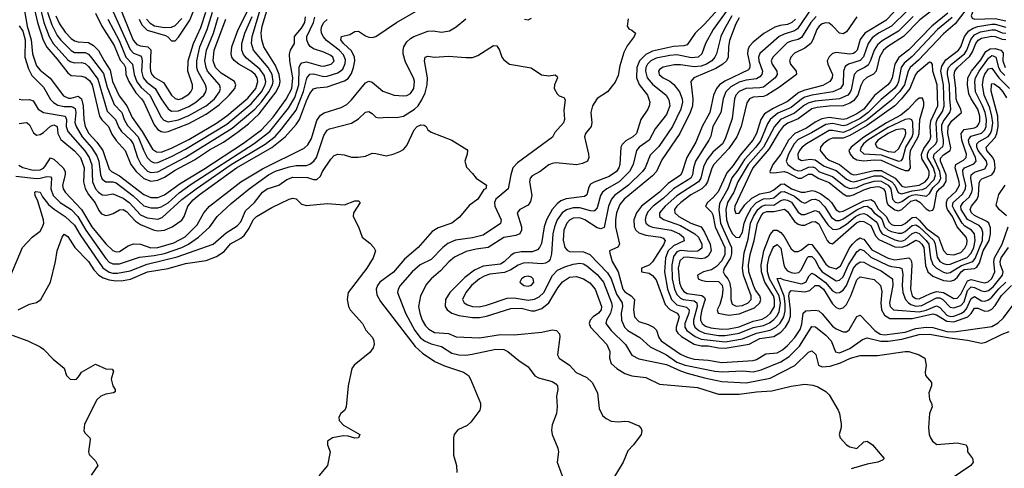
# Model space of a CAD drawing. Header units: inches. Extents: x 501365 to 657855, y 482276 to 547543.
# Tile 358 of 656: x 611753 to 617442, y 501574 to 504167. Entities that reach past the tile are written whole.
import ezdxf

# ---------------------------------------------------------------- set-up
doc = ezdxf.new("R2010")
doc.units = ezdxf.units.IN
doc.header["$MEASUREMENT"] = 0
doc.layers.add('A6510', color=7, linetype='Continuous')

msp = doc.modelspace()

# ---------------------------------------------------------------- linework, layer by layer
at = {"layer": 'A6510', "color": 5}
for points, elevation in [([(617470, 504357.5), (617430, 504334.9), (617353.9, 504266.1), (617276, 504230), (617258.9, 504210), (617249.7, 504190), (617256.2, 504176.2), (617269.8, 504169.8), (617390, 504173.7), (617450, 504159.6)], 2680), ([(611828.7, 504268.7), (611854.8, 504150), (611889.1, 504049.1), (611908.7, 504008.7), (611970, 503938.6), (612030, 503859.4), (612050, 503844.6), (612110, 503840.8), (612130, 503835.5), (612155.8, 503815.8), (612171.2, 503790), (612214.6, 503610), (612227.7, 503587.7), (612265.4, 503550), (612285.9, 503505.9), (612309.5, 503469.5), (612361.5, 503410), (612394.7, 503330), (612426.3, 503290), (612470, 503249.8), (612510, 503233.7), (612550, 503239.1), (612590, 503257.5), (612650, 503296.3), (612762.2, 503357.8), (612850, 503414.6), (612930, 503459.6), (613010, 503514.6), (613074.3, 503565.7), (613136.3, 503623.7), (613234.7, 503750), (613254.1, 503790), (613257, 503810), (613252.3, 503850), (613230, 503903), (613163.3, 504010), (613151.1, 504051.1), (613148.3, 504090), (613154.2, 504130), (613202.2, 504290)], 2420), ([(611862.8, 504270), (611891.4, 504150), (611922.5, 504070), (611945.2, 504030), (612030, 503935.7), (612045.1, 503925.1), (612070, 503917.5), (612110, 503920.3), (612130, 503914.6), (612150, 503897.2), (612203.5, 503823.5), (612258, 503638), (612305.8, 503590), (612324.5, 503544.5), (612340.2, 503520.2), (612392.2, 503472.2), (612407.9, 503450), (612433.3, 503370), (612452.8, 503332.8), (612490.7, 503290.7), (612510, 503283.4), (612550, 503287.8), (612710, 503372.1), (612980.9, 503539.1), (613110.7, 503649.3), (613150, 503691.7), (613192.1, 503750), (613213.3, 503790), (613217.1, 503810), (613211.9, 503850), (613189.1, 503890), (613102.7, 503990), (613091.2, 504030), (613095.4, 504070), (613143.4, 504230)], 2440), ([(612322.2, 504262.2), (612407.9, 504047.9), (612430, 504022.8), (612450, 504015.2), (612493.2, 504010), (612510, 503992.6), (612505.7, 503890), (612507.5, 503870), (612515.6, 503850), (612530, 503835.4), (612583, 503803.1), (612630, 503730.2), (612650, 503711.7), (612670, 503706.5), (612690, 503710.5), (612730, 503736.9), (612741.8, 503750), (612750.3, 503770), (612750.7, 503790), (612723.8, 503870), (612725.4, 503930), (612756.3, 504030), (612798.8, 504121.2), (612827.6, 504210)], 2580), ([(612442.5, 504170), (612457.7, 504137.7), (612490, 504107.2), (612595.3, 504075.3), (612608.2, 504068.2), (612630, 504044.7), (612650, 504044.8), (612670, 504066.2), (612736.4, 504163.6), (612777.2, 504270)], 2620), ([(615890, 504294.1), (615760.1, 504110), (615715.3, 504030), (615694.9, 503970), (615674, 503950), (615634.4, 503945.6), (615550, 503963), (615510, 503960), (615430, 503944.3), (615400.1, 503930), (615380.4, 503910), (615371, 503890), (615368, 503870), (615377.4, 503830), (615410, 503793.5), (615487.7, 503730), (615503.6, 503703.6), (615508.7, 503670), (615490, 503619.5), (615424.1, 503535.9), (615390.1, 503470), (615332.7, 503430), (615316.8, 503410), (615298.2, 503330), (615277, 503290), (615216, 503230), (615145.3, 503190), (615120.5, 503170), (615109, 503150), (615090, 503078.8), (615076.2, 503063.8), (615070, 503060.4), (615050, 503062.6), (614990, 503080.1), (614950, 503080.2), (614911.4, 503068.6), (614886.7, 503050), (614858.8, 503010), (614842.6, 502970), (614833.7, 502930), (614825.9, 502814.1), (614817.1, 502782.9), (614808.3, 502770), (614790, 502758.7), (614770, 502755.7), (614690, 502761.9), (614660.9, 502759.1), (614632.1, 502747.9), (614590, 502720.6), (614554.7, 502705.3), (614470, 502695.5), (614435.6, 502684.4), (614409.6, 502670), (614364.2, 502630), (614331.1, 502590), (614311.5, 502550), (614320.2, 502530), (614339.6, 502519.6), (614370, 502509.7), (614407.4, 502507.4), (614450, 502516.4), (614570, 502557.4), (614610, 502558.8), (614690, 502546.4), (614728.2, 502551.8), (614754.8, 502565.2), (614780.8, 502590), (614831.1, 502688.9), (614861.1, 502718.9), (614901.7, 502738.3), (614950, 502753.3), (614990, 502758.8), (615010, 502755.4), (615030, 502744.2), (615090, 502694.9), (615125.5, 502650), (615171.9, 502530), (615175.4, 502510), (615167.4, 502470), (615143.6, 502430), (615138.8, 502410), (615170.1, 502370), (615252.4, 502290), (615290, 502228.8), (615330, 502206.3), (615490, 502174.5), (615570, 502136.8), (615610, 502123.7), (615710, 502096.2), (615810, 502075.1), (615950, 502067.3), (616090, 502094.6), (616231, 502169), (616310, 502246), (616330, 502253.9), (616352.5, 502232.5), (616368.1, 502170), (616390, 502159.7), (616435, 502165), (616496.1, 502183.9), (616553.5, 502210), (616610, 502226.1), (616710, 502226.2), (616870, 502249.3), (616890, 502249.2), (616951, 502230), (616982, 502210), (616990.5, 502170), (616984, 502130), (616987.3, 502110), (617022, 502070), (617020.5, 502050), (617006.4, 502010), (617010, 501972), (617022, 501950), (617025.5, 501930), (617010.6, 501890), (617003.8, 501810), (617008.2, 501770), (617016.3, 501750), (617027.7, 501730), (617052.2, 501712.2), (617170, 501721.2), (617221.6, 501710), (617230.3, 501690.3), (617229, 501669), (617257.3, 501630), (617263, 501610), (617248.4, 501590), (617128.9, 501510)], 2340), ([(617250, 504263.7), (617157.5, 504142.5), (617090, 504086), (616946.9, 503933.1), (616898.3, 503890), (616886, 503870), (616865.6, 503790), (616837.2, 503750), (616790, 503702.3), (616650, 503587.6), (616550, 503530.5), (616510, 503515.7), (616450, 503527.1), (616430, 503525.7), (616299.6, 503450), (616273.1, 503430), (616257.9, 503410), (616248.5, 503390), (616250, 503365.5), (616270, 503353), (616319.8, 503360.2), (616350, 503357.8), (616400.2, 503320.2), (616470, 503294.8), (616530, 503244.6), (616552.7, 503232.7), (616570, 503229.8), (616590, 503233.6), (616690, 503264.2), (616730, 503265.2), (616792.1, 503230), (616809.3, 503210), (616828.7, 503168.7), (616842.3, 503162.3), (616850, 503161), (616910, 503178.7), (616970, 503185.1), (616990, 503194.4), (617036.1, 503243.9), (617044.1, 503270), (617033.6, 503310), (616998.4, 503370), (616997.8, 503390), (617006.7, 503410), (617046.2, 503450), (617053.4, 503466.6), (617047.4, 503570), (617054.2, 503590), (617084, 503636), (617093.7, 503666.3), (617091.4, 503790), (617074.5, 503870), (617081, 503899), (617104.6, 503935.4), (617177.2, 503990), (617190.4, 504010), (617212.1, 504070), (617236.7, 504103.3), (617261.8, 504118.2), (617290, 504127.4), (617370, 504141.1), (617390, 504141.9), (617450, 504124.1)], 2660), ([(611750, 503566.9), (611790, 503573), (611796, 503570), (611810, 503559.1), (611832.1, 503512.1), (611850, 503498.8), (611870, 503503.1), (611890, 503514), (611930, 503551.8), (611950, 503559.9), (611968.7, 503550), (611973.7, 503510), (611990, 503473.8), (612070, 503408.2), (612103.9, 503370), (612124.3, 503310), (612121.4, 503230), (612130.4, 503190.4), (612150, 503156.3), (612189.3, 503109.3), (612210, 503064.1), (612225.1, 503045.1), (612250, 503036), (612270, 503039), (612293.1, 503046.9), (612330, 503068.4), (612350, 503069.1), (612370, 503057.5), (612421.6, 503001.6), (612450, 502982.5), (612530, 502950.1), (612550, 502946.6), (612590, 502950.4), (612633.8, 502970), (612690, 503007.3), (612702.6, 503030), (612723.5, 503090), (612754.3, 503125.7), (612790, 503154.5), (613005.6, 503310), (613210, 503428), (613285.8, 503490), (613350, 503560.8), (613370.1, 503589.9), (613410, 503697.4), (613430, 503740.9), (613450, 503766.4), (613470, 503773.6), (613530, 503778.5), (613630, 503812.9), (613650, 503827.3), (613670, 503856.8), (613681.6, 503890), (613689.5, 503930), (613688.1, 503950), (613670, 503987.5), (613622.8, 504030), (613607.7, 504050), (613611.8, 504070), (613659.3, 504080.6), (613690, 504099), (613710, 504100.5), (613750, 504073.7), (613770, 504066.8), (613790, 504064.2), (613810, 504069.5), (613929, 504151), (614044.5, 504215.5)], 2320), ([(611775.1, 504250), (611796.5, 504130), (611818.9, 504050), (611827.3, 503970), (611850, 503901.2), (611870, 503874.4), (611928, 503828), (612006.4, 503726.4), (612034.1, 503714.1), (612050, 503714), (612090, 503724.4), (612109, 503709), (612119.3, 503670), (612122.3, 503590), (612131, 503550), (612151.2, 503510), (612198.7, 503458.7), (612233.1, 503410), (612270, 503303.8), (612282.8, 503290), (612330, 503263.5), (612470, 503156.8), (612510, 503139.8), (612550, 503138.9), (612590, 503155.4), (612680, 503220), (612817, 503303), (613046.3, 503453.7), (613149.4, 503530), (613217, 503603), (613292.9, 503707.1), (613325.2, 503770), (613331.2, 503830), (613312.9, 503930), (613311.9, 503968.1), (613317.2, 503990), (613339.9, 504030), (613341.2, 504070), (613381.6, 504118.4), (613399.4, 504150), (613403.2, 504183.2)], 2380), ([(611912.6, 504210), (611938.1, 504138.1), (611970, 504076.5), (611990, 504048.6), (612050, 503989.4), (612070, 503977.8), (612130, 503977.8), (612150, 503967.6), (612167.3, 503947.3), (612236.3, 503856.3), (612257.7, 503777.7), (612297.8, 503677.7), (612343.2, 503630), (612356.5, 503590), (612376.2, 503556.2), (612437.9, 503490), (612469, 503409), (612490, 503370.1), (612510, 503348.3), (612530, 503339.8), (612550, 503341), (612630, 503375.5), (612710, 503418.2), (612950, 503563.1), (613090, 503679.9), (613150.2, 503750), (613170.2, 503790), (613174, 503810), (613166.1, 503846.1), (613141, 503881), (613063.9, 503943.9), (613045.3, 503965.3), (613035.3, 503990), (613035.8, 504030), (613053.2, 504090), (613095.2, 504184.8)], 2460), ([(611960.6, 504190), (611983, 504143), (612015, 504095), (612050, 504057.9), (612070, 504044.8), (612090, 504039.3), (612150, 504035), (612178.6, 504018.6), (612208.7, 503988.7), (612239.9, 503930), (612275.7, 503875.7), (612289.1, 503809.1), (612326.8, 503726.8), (612371.6, 503670), (612402.3, 503602.3), (612460.7, 503520.7), (612519.2, 503419.2), (612542.9, 503402.9), (612570, 503402.1), (612630, 503423.6), (612730, 503474.4), (612890, 503568.5), (612950, 503610.8), (613070, 503713.7), (613117.4, 503770), (613129.5, 503810), (613125.4, 503830), (613113.2, 503850), (613090.6, 503870), (613018.6, 503910), (612991.1, 503931.1), (612979.2, 503950), (612974.3, 503970), (612979.2, 504010), (613014.6, 504110), (613067.5, 504212.5)], 2480), ([(612190, 504204.8), (612227.9, 504130), (612297.9, 504017.9), (612333.4, 503933.4), (612354.3, 503910), (612363.8, 503890), (612365.7, 503850), (612382.9, 503810), (612423.5, 503743.5), (612457.1, 503710), (612470, 503690.6), (612530, 503560.1), (612550, 503532.8), (612570, 503520.1), (612590, 503516.6), (612610, 503519.9), (612730, 503567.3), (612830, 503620.7), (612905.6, 503674.4), (612963.3, 503730), (612995.4, 503770), (613001.6, 503790), (612993.9, 503810), (612916.9, 503856.9), (612884.4, 503890), (612870.7, 503930), (612875.9, 503990), (612944.3, 504170)], 2520), ([(612293.1, 504213.1), (612390, 503995), (612410, 503973.3), (612450, 503957.2), (612456.2, 503950), (612459.9, 503930), (612456, 503870), (612466.9, 503830), (612486.4, 503806.4), (612535, 503770), (612570, 503708.7), (612610, 503652.3), (612630, 503638.8), (612670, 503640.2), (612730, 503665.6), (612770.4, 503690), (612816.3, 503730), (612828.2, 503750), (612831.1, 503770), (612826.6, 503790), (612782.2, 503870), (612776.8, 503890), (612775.4, 503930), (612793, 504010), (612836.3, 504110), (612866.9, 504210)], 2560), ([(615810, 504251.4), (615710, 504141.5), (615656.6, 504090), (615610, 504021.5), (615590, 504015.1), (615530, 504012.1), (615410, 503985.6), (615370, 503966.5), (615334.4, 503930), (615319.1, 503890), (615316.1, 503830), (615331.8, 503791.8), (615380.9, 503730), (615393.1, 503690), (615390.8, 503670), (615382.4, 503650), (615341.5, 503590), (615316.4, 503510), (615295.1, 503490), (615254.2, 503465.8), (615233.8, 503446.2), (615226.9, 503430), (615220.5, 503330), (615214.2, 503310), (615200.9, 503290), (615159.4, 503260.6), (615071.5, 503228.5), (615050, 503215.4), (615040.7, 503199.3), (615030, 503155.3), (615015.8, 503144.2), (614910, 503131.6), (614880.4, 503119.6), (614857.4, 503102.6), (614830.2, 503069.8), (614796.7, 503010), (614783.6, 502970), (614767.2, 502872.8), (614756.9, 502850), (614743.7, 502836.3), (614714.2, 502825.8), (614650, 502824.5), (614610, 502816.7), (614590, 502804.6), (614552.7, 502767.3), (614530, 502754.6), (614430, 502742.3), (614380.6, 502719.4), (614323.9, 502676.1), (614237.7, 502590), (614214, 502550), (614211.9, 502510), (614222.5, 502490), (614250.2, 502470), (614290, 502457.9), (614370, 502444.9), (614410, 502445.9), (614450, 502453.4), (614590, 502497.5), (614650, 502499.4), (614710, 502483.2), (614730, 502483.8), (614770, 502497.4), (614809.5, 502530), (614862.3, 502617.7), (614890, 502651.8), (614930, 502677.9), (614970, 502682.4), (615010, 502668.3), (615046.5, 502646.5), (615078.4, 502610), (615114.4, 502510), (615113, 502490), (615096.5, 502470), (615066.3, 502450), (615048.7, 502430), (615043.9, 502410), (615050.1, 502390), (615146.2, 502290), (615161.8, 502250), (615160.1, 502210), (615170, 502180.2), (615203.2, 502150), (615250, 502122.1), (615290, 502107.5), (615370, 502097.9), (615450, 502060.7), (615670, 502040.1), (615790, 502002.2), (615910, 502002), (616010, 502016.7), (616097.8, 502022.2), (616210, 502048.8), (616290, 502059.8), (616334.9, 502054.9), (616364.6, 502044.6), (616410, 502017.3), (616430, 501998.8), (616482.8, 501910), (616490.6, 501890), (616498.4, 501830), (616499.5, 501810), (616488.2, 501770), (616492.7, 501750), (616530.4, 501710), (616550, 501699), (616590, 501687.5), (616630, 501727.6), (616650, 501730.2), (616681.1, 501710), (616748, 501630), (616739, 501621), (616711, 501610), (616650, 501598.8), (616558, 501570)], 2320), ([(616330, 504236), (616246.2, 504113.8), (616230, 504101.7), (616170, 504083.5), (616141.5, 504070), (616028.6, 503971.4), (616021.5, 503950), (616023.4, 503930), (616044.3, 503870), (616041.7, 503850), (616030, 503836.7), (616010, 503825.8), (615950, 503816.8), (615910, 503805.4), (615861.7, 503778.3), (615833.8, 503750), (615817.6, 503710), (615803.6, 503630), (615758.1, 503550), (615745.5, 503494.5), (615734.1, 503470), (615657.7, 503350), (615646.1, 503310), (615641.2, 503270), (615630.1, 503250), (615531.3, 503188.7), (615470, 503133.6), (615412.5, 503090), (615383.1, 503056.9), (615369.7, 503029.7), (615366.6, 503010), (615371.1, 502991.1), (615390, 502974.9), (615410, 502967.7), (615516.3, 502950), (615564.6, 502930), (615587.5, 502910), (615591.8, 502888.2), (615530, 502859.6), (615499.3, 502830), (615483.7, 502790), (615478.5, 502710), (615495.5, 502610), (615518.5, 502550), (615550, 502519.7), (615605.2, 502505.2), (615620.2, 502490), (615618.3, 502470), (615595.9, 502410), (615595.9, 502390), (615607.4, 502370), (615656, 502336), (615690, 502320.9), (615830, 502304.8), (615930, 502322.7), (616010, 502354.3), (616088.5, 502371.5), (616121.7, 502390), (616146.8, 502413.2), (616168.1, 502450), (616176.6, 502483.4), (616176.3, 502523.7), (616169.2, 502569.2), (616130, 502670.3), (616146.3, 502673.7), (616164.8, 502664.8), (616270, 502640.6), (616296.1, 502650), (616314.2, 502685.8), (616330, 502701), (616350, 502692.1), (616408.7, 502648.8), (616450, 502599.7), (616470, 502588), (616490, 502590.7), (616510, 502603.4), (616530, 502631), (616570.1, 502729.9), (616590, 502754.4), (616610, 502767.9), (616630, 502765.8), (616670, 502741.8), (616730, 502716.1), (616796.6, 502670), (616798.4, 502630), (616779.2, 502530), (616783.1, 502510), (616802.3, 502490), (616950, 502478.9), (616990, 502488.6), (617050, 502513.6), (617070, 502502.9), (617110, 502459.9), (617130, 502452.3), (617150, 502453), (617190, 502468.1), (617210, 502480.4), (617223.9, 502496.1), (617250, 502555.4), (617270, 502567.2), (617310, 502542.8), (617330, 502540.2), (617350, 502547.1), (617370, 502563.2), (617410, 502611.3), (617450.5, 502649.5)], 2440), ([(616803.4, 504210), (616757.3, 504162.7), (616636.1, 504090), (616610, 504051.5), (616591.2, 503990), (616581.1, 503978.9), (616570, 503971), (616550, 503968.4), (616470, 503977.3), (616449, 503971), (616430, 503952.9), (616419.1, 503930), (616421.9, 503910), (616448.8, 503850), (616446.5, 503830), (616433.3, 503810), (616392.6, 503787.4), (616290, 503759.5), (616254.6, 503745.4), (616190, 503693.2), (616105.7, 503654.3), (616057.2, 503622.8), (616035.4, 503590), (616009.8, 503510), (615989.8, 503470), (615916, 503384), (615875.4, 503324.6), (615838.5, 503281.5), (615787.8, 503172.2), (615760.6, 503139.4), (615727.3, 503110), (615716.2, 503090), (615750, 503054.2), (615758.1, 503038.1), (615772.2, 502970), (615827.2, 502850), (615828, 502810), (615810, 502772.4), (615779.6, 502740.4), (615750, 502721.9), (615704.2, 502710), (615668.9, 502690), (615673.4, 502670), (615690, 502661.8), (615716.1, 502656.1), (615790, 502652.9), (615812.3, 502632.3), (615816.3, 502610), (615810.9, 502569.1), (615798.6, 502521.4), (615782.2, 502490), (615789.1, 502470), (615850, 502458.7), (615910, 502466.6), (615997.8, 502502.2), (616029.9, 502530), (616035.2, 502550), (616030, 502570), (616004.3, 502604.4), (615992.2, 502630), (615965.7, 502710), (615964.8, 502750), (615974, 502810), (615996.1, 502890), (616015.6, 502990), (616040.8, 503039.2), (616050, 503050), (616070, 503058.2), (616110, 503058.3), (616171.4, 503071.4), (616190, 503058.7), (616230, 503000.6), (616250, 502985.2), (616270, 502978.6), (616290, 502979.6), (616330, 502999), (616350, 503000.3), (616370, 502987.1), (616419.1, 502890), (616430, 502877.8), (616450, 502871.5), (616587.2, 502992.8), (616610, 503003), (616630, 503001.3), (616670, 502977.9), (616698.3, 502918.3), (616716.9, 502896.9), (616810, 502854.8), (616850, 502852.8), (616878, 502862), (616930, 502891.7), (616950, 502885.8), (616966.1, 502870), (616976.8, 502850), (616986.8, 502746.8), (617000.7, 502710), (617030, 502684.1), (617090, 502660.3), (617130, 502656.1), (617150, 502660.8), (617170, 502676.8), (617193.4, 502710), (617210, 502722.4), (617270, 502728.3), (617283.1, 502736.9), (617298.7, 502761.3), (617320.6, 502830), (617353.6, 502890), (617362.9, 502930), (617363, 502963), (617351.8, 502990), (617340.4, 503000.4), (617270, 503034.6), (617252, 503050), (617244.9, 503070), (617253.4, 503090), (617284.9, 503130), (617293.2, 503150), (617297.5, 503222.5), (617302.8, 503237.2), (617312.9, 503247.1), (617370, 503270), (617383.2, 503290), (617388.4, 503310), (617385.9, 503350), (617375.7, 503370), (617341.4, 503410), (617337.6, 503430), (617390, 503485.1), (617399.6, 503510), (617406.5, 503550), (617404.6, 503610), (617366.8, 503753.2), (617367.4, 503792.6), (617370, 503797.3), (617383.7, 503796.3), (617410, 503777.8), (617434.1, 503750), (617455.6, 503715.6)], 2520), ([(616881.5, 504218.5), (616790.2, 504129.8), (616715.1, 504090), (616678.1, 504061.9), (616655.3, 504030), (616628.5, 503951.5), (616610, 503931.2), (616542, 503910), (616523.3, 503896.8), (616513.2, 503870), (616510, 503794), (616495.2, 503770), (616451.3, 503750), (616330, 503731.3), (616290, 503719), (616270, 503708.2), (616210, 503658.9), (616133.5, 503626.5), (616089.1, 503590.9), (616074.1, 503565.9), (616032.4, 503467.6), (616005.5, 503430), (615940.9, 503359.1), (615902.9, 503297.1), (615867.4, 503252.6), (615844.2, 503190), (615795.5, 503104.5), (615793.2, 503070), (615802.3, 502990), (615866, 502850), (615866.1, 502813.9), (615860.1, 502790), (615823, 502730), (615817.4, 502710), (615826.2, 502690), (615844.3, 502670), (615854.7, 502650), (615862, 502610), (615861.5, 502550), (615870, 502523.4), (615891.7, 502511.7), (615930, 502515.6), (615961.4, 502530), (615979, 502550), (615978.9, 502570), (615935.6, 502690), (615930, 502730), (615939.7, 502820.3), (615961.6, 502898.4), (615976.2, 502990), (615992.7, 503030), (616017.2, 503070), (616040.5, 503090), (616063.7, 503096.3), (616110, 503095.8), (616150, 503121), (616170, 503128.3), (616190, 503124.1), (616211.9, 503111.9), (616250, 503054.4), (616270, 503041.7), (616290, 503040.1), (616350, 503064.6), (616370, 503055.7), (616422, 502982), (616450, 502956), (616470, 502953.8), (616490, 502959.9), (616530, 502985), (616582, 503030), (616610, 503043.8), (616630, 503047.3), (616650, 503038.7), (616700.5, 503000.5), (616708.9, 502988.9), (616722.4, 502950), (616737.2, 502930), (616810, 502895.1), (616830, 502888.3), (616850, 502887.6), (616870, 502894.9), (616910, 502930.8), (616930, 502938), (616950, 502930.2), (616990.9, 502890), (617005.1, 502870), (617015.9, 502790), (617030, 502752.5), (617050.5, 502730.5), (617090, 502707.4), (617110, 502702.8), (617130, 502705.3), (617194.4, 502745.6), (617260.4, 502770), (617273.2, 502786.8), (617316.6, 502890), (617318.6, 502938.6), (617310, 502961.3), (617296.5, 502976.5), (617230, 503012.9), (617193.6, 503070), (617190, 503090), (617203.8, 503110), (617239.6, 503140.4), (617254.7, 503170), (617257.3, 503190), (617247.9, 503250), (617249.6, 503270.4), (617270, 503285.5), (617330, 503304.8), (617342.7, 503330), (617338.2, 503350), (617291.9, 503410), (617282.9, 503430), (617283.3, 503450), (617297.1, 503462.9), (617348, 503492), (617362.5, 503510), (617370.8, 503530), (617375.6, 503570), (617370.8, 503610), (617357.6, 503657.6), (617326.5, 503730), (617316.8, 503790), (617321.4, 503830), (617330, 503852.1), (617350, 503882.9), (617370, 503886.4), (617410, 503831.8), (617471.1, 503770)], 2540), ([(617037, 504230), (616954, 504166), (616859.6, 504070), (616768.5, 504011.5), (616743.1, 503990), (616721, 503950), (616702.2, 503870), (616687.1, 503852.9), (616647.1, 503832.9), (616625.9, 503814.1), (616613, 503787), (616596, 503730), (616570, 503697.2), (616550, 503684.3), (616510, 503669.3), (616430, 503667.9), (616360.4, 503659.6), (616330, 503651.4), (616250, 503594.2), (616190.5, 503569.5), (616164.9, 503550), (616141.1, 503518.9), (616082.3, 503417.7), (615989.6, 503310), (615885.2, 503090), (615882.8, 503070), (615890, 503045.8), (615910, 503048.3), (615942.8, 503097.2), (615983.9, 503136.1), (616030, 503161.1), (616090, 503172.4), (616110, 503182.8), (616150, 503215.9), (616170, 503218.9), (616213.2, 503190), (616269.1, 503170.9), (616290, 503169.5), (616330, 503179.2), (616350, 503175.3), (616381, 503161), (616424, 503130), (616442.6, 503110), (616470, 503067.6), (616490, 503057.1), (616510, 503059.7), (616630, 503119.2), (616670, 503128.5), (616690, 503116.6), (616713.5, 503073.5), (616759.4, 503030), (616777, 502997), (616790, 502982.7), (616810, 502976.8), (616850, 502979), (616870, 502989.2), (616910, 503024.4), (616930, 503024.6), (616950, 503009), (616990, 502962.8), (617062.6, 502910), (617090, 502832.5), (617110, 502811.9), (617150, 502808.5), (617190, 502821.5), (617214.4, 502845.6), (617226.1, 502870), (617227.5, 502890), (617222.5, 502910), (617168.8, 502970), (617142, 503030), (617114.7, 503070), (617107.3, 503090), (617107.2, 503110), (617114, 503130), (617164.1, 503175.9), (617182.3, 503210), (617182, 503230), (617157.2, 503310), (617162.1, 503330), (617205.7, 503354.3), (617222.1, 503370), (617224, 503390), (617196.7, 503470), (617193.1, 503510), (617210, 503531.4), (617270, 503541.9), (617285.4, 503550), (617295.8, 503564.2), (617300.2, 503579.8), (617300.8, 503610), (617289.8, 503649.8), (617250.2, 503710), (617237.9, 503737.9), (617229.8, 503790), (617231.7, 503830), (617252.4, 503870), (617305.8, 503934.2), (617336.2, 503983.8), (617361.1, 503998.9), (617390, 504000.4), (617422.1, 503990), (617435.3, 503975.3), (617433.2, 503930), (617446.5, 503890)], 2580), ([(617115.5, 504204.5), (617022.9, 504130), (616890, 503993.4), (616832.3, 503947.7), (616808.8, 503910), (616793.5, 503830), (616785.1, 503810), (616769.1, 503790), (616691.6, 503728.4), (616629.6, 503650.4), (616590, 503621.9), (616530, 503593.2), (616510, 503590.1), (616430, 503601.6), (616386.7, 503593.3), (616350, 503575.3), (616299.3, 503540.7), (616231.2, 503508.8), (616194.4, 503470), (616150.7, 503389.3), (616104.6, 503330), (616087.5, 503290), (616090, 503283.1), (616110, 503281.5), (616170, 503289.2), (616190, 503283.4), (616250, 503250.5), (616270, 503251.3), (616310, 503274.7), (616330, 503274.3), (616370, 503248.5), (616430, 503226.8), (616510, 503160.9), (616530, 503149.6), (616550, 503148.9), (616570, 503154.5), (616630, 503183), (616670, 503196.1), (616710, 503203), (616720.6, 503200.6), (616743.3, 503190), (616754.3, 503174.3), (616762.3, 503110), (616770, 503096.4), (616810, 503067.5), (616830, 503062.9), (616850, 503069), (616902.8, 503117.2), (616930, 503125.7), (616953.2, 503113.2), (616990, 503074.3), (617010, 503062.9), (617030, 503066.4), (617037.1, 503082.9), (617051.8, 503170), (617067.8, 503190), (617092.7, 503210), (617106.7, 503233.3), (617105.7, 503270), (617072.6, 503350), (617072.6, 503367.4), (617090, 503386.1), (617128.3, 503410), (617133.2, 503426.8), (617116.5, 503510), (617117.7, 503550), (617138.2, 503581.8), (617194, 503630), (617191.2, 503650), (617169.8, 503689.8), (617164.4, 503710), (617162.6, 503770), (617151.4, 503848.6), (617156.5, 503870), (617171.3, 503890), (617243.2, 503956.8), (617258.5, 503981.5), (617277.6, 504030), (617291.1, 504048.9), (617310, 504060.6), (617370, 504072.4), (617390, 504070.6), (617430, 504054.6), (617450, 504053.1)], 2620), ([(611746.8, 503326.8), (611770, 503312.8), (611830, 503297.9), (611870, 503299.6), (611890, 503308.9), (611900.2, 503319.8), (611930, 503368.4), (611950, 503361.5), (612004.6, 503310), (612014.6, 503290), (612015.5, 503270), (612000.5, 503210), (612004, 503190), (612014.5, 503170), (612110.2, 503070.2), (612168.9, 502968.9), (612250, 502870.8), (612290, 502832.1), (612310, 502824.4), (612330, 502826.6), (612379.7, 502860.3), (612410, 502871.9), (612450, 502870.3), (612510, 502848.6), (612550, 502850.3), (612643.4, 502876.6), (612708.4, 502911.6), (612778.7, 502981.3), (612816.7, 503050), (612850, 503089), (613030, 503229.4), (613155.8, 503304.2), (613395.9, 503424.1), (613416.7, 503443.3), (613439.3, 503480.7), (613470, 503583.7), (613490, 503615.3), (613511.8, 503628.2), (613610, 503658.5), (613642.4, 503677.6), (613670, 503704.5), (613750, 503802.3), (613770, 503811.6), (613790, 503805.1), (613850, 503753.6), (613915.5, 503730), (613970, 503727), (613990, 503729.5), (614010, 503740.2), (614030.8, 503770), (614033.7, 503810), (614028.2, 503830), (613982.1, 503922.1), (613968.7, 503968.7), (613968.4, 503990), (613973.2, 504010), (613990, 504039.6), (614010, 504058), (614030, 504069), (614110, 504100.3), (614142.6, 504102.6), (614190, 504095.5), (614236.9, 504103.1), (614274.7, 504125.3), (614330, 504171.1)], 2280), ([(611750, 504130.9), (611770, 504101.5), (611785.1, 504050), (611783.2, 503950), (611802.6, 503882.6), (611823.6, 503843.6), (611890, 503777.5), (611930, 503705.3), (611947.8, 503687.8), (611973.7, 503673.7), (612010, 503664.7), (612050, 503664.5), (612061.9, 503661.9), (612072.9, 503652.9), (612076.2, 503630), (612071.8, 503571.8), (612078.8, 503550), (612113.4, 503490), (612168.2, 503428.2), (612199.2, 503379.2), (612209.8, 503349.8), (612220.1, 503270), (612230, 503245.1), (612250, 503230.5), (612290, 503229.8), (612310, 503223.4), (612408.1, 503148.1), (612470.7, 503090.7), (612510, 503079.3), (612550, 503080.1), (612570, 503085.1), (612610, 503108), (612674.7, 503165.3), (612743.9, 503216.1), (613108.3, 503451.7), (613198.9, 503521.1), (613305.2, 503654.8), (613342.2, 503717.8), (613365, 503790), (613368.3, 503891.7), (613373.3, 503906.7), (613382.9, 503917.1), (613410, 503924.3), (613490, 503899.9), (613510, 503898.8), (613551.6, 503910), (613570, 503927.6), (613562.5, 503950), (613550, 503959.5), (613510, 503979.9), (613450, 503998.4), (613431.9, 504011.9), (613419.9, 504030), (613412.5, 504050), (613412.6, 504070), (613449.4, 504150), (613458.7, 504181.3)], 2360), ([(611750, 503708.1), (611770, 503703.6), (611810, 503706), (611830, 503698.8), (611859.1, 503650), (611890, 503629.6), (612015.5, 503610), (612023.4, 503590), (612020.9, 503550), (612030, 503520.4), (612129.6, 503409.6), (612154.8, 503370), (612168.8, 503328.8), (612172.7, 503230), (612190, 503190.1), (612207.3, 503170), (612230, 503154.5), (612250, 503152.1), (612290, 503159.6), (612350, 503135.1), (612385.5, 503110), (612450, 503039.9), (612490, 503021.7), (612550, 503013.5), (612575.6, 503024.4), (612690, 503127.5), (612771.6, 503190), (612975.3, 503330), (613171.8, 503448.2), (613228.2, 503491.8), (613266.2, 503533.8), (613350, 503643.4), (613391.6, 503751.6), (613411.7, 503828.3), (613428.2, 503851.8), (613450, 503853.9), (613510, 503838.4), (613530, 503840.4), (613590, 503859.4), (613619.7, 503880.3), (613634.1, 503914.1), (613634.3, 503934.3), (613624.2, 503964.2), (613598.7, 503990), (613526.2, 504046.2), (613507.5, 504067.5), (613497.1, 504090), (613495.1, 504110), (613499.3, 504130), (613510, 504150), (613530, 504168)], 2340), ([(612261.1, 504170), (612326.7, 504046.7), (612366.5, 503950), (612403.9, 503910), (612414.4, 503850), (612430, 503808.5), (612454.8, 503774.8), (612504.6, 503730), (612570, 503604.1), (612585.6, 503585.6), (612610, 503576.7), (612670, 503588.9), (612730, 503613.5), (612830.7, 503670), (612878.9, 503710), (612906.5, 503750), (612912, 503770), (612907.2, 503790), (612838.3, 503870), (612829.2, 503890), (612822.7, 503930), (612831.3, 503990), (612872.2, 504090), (612899.4, 504180.6)], 2540), ([(612485, 504170), (612505.9, 504145.9), (612532.2, 504132.2), (612590, 504121.7), (612630, 504124.2), (612650, 504133.1), (612690, 504173.3)], 2640), ([(615268.1, 504171.9), (615262, 504130), (615273.2, 504113.2), (615290, 504106.8), (615310.4, 504090), (615303, 504070), (615263.3, 504016.7), (615243.2, 503976.8), (615220.5, 503899.5), (615210, 503845.1), (615194.3, 503805.7), (615150.1, 503749.9), (615088.8, 503711.2), (615061.7, 503670), (615053.5, 503630), (615059.1, 503570), (615053.8, 503550), (615021.2, 503510), (615016.8, 503490), (615040.1, 503390), (615040.4, 503370), (615033.8, 503350), (615005, 503335), (614970, 503327.3), (614850, 503339.1), (614830, 503336.5), (614810, 503327.9), (614760.9, 503290), (614714.7, 503265.3), (614702.2, 503250), (614697.5, 503230), (614711.4, 503150), (614704.6, 503115.4), (614690, 503094.9), (614642.6, 503070), (614626.3, 503050), (614652.4, 502970), (614653.1, 502950), (614641.8, 502930), (614619.5, 502920.5), (614550, 502907.2), (614460.2, 502850), (614390, 502841.1), (614332, 502828), (614264.9, 502795.2), (614232.1, 502767.9), (614184.4, 502715.6), (614130.7, 502670), (614102.6, 502637.4), (614068.3, 502571.7), (614057.9, 502510), (614065.2, 502470), (614078.9, 502430), (614098.2, 502398.2), (614117.6, 502377.6), (614150, 502359.7), (614230, 502352.4), (614273.8, 502333.8), (614410, 502328), (614530, 502347), (614610, 502345.2), (614770, 502361.6), (614830, 502374.4), (614854, 502370), (614870.9, 502350.9), (614874.3, 502334.3), (614860.5, 502230), (614870.2, 502210), (614929.1, 502170), (614967.3, 502127.3), (615030, 502098.7), (615060.5, 502070), (615091.4, 502010), (615100.5, 501920.5), (615119.9, 501879.9), (615141, 501861), (615170, 501846.9), (615210, 501841.9), (615250, 501846.5), (615270, 501844.4), (615330, 501819.3), (615344.4, 501804.4), (615348.2, 501790), (615343.1, 501770), (615298.5, 501710), (615265.7, 501674.3), (615239.8, 501610), (615190, 501526.6)], 2280), ([(614670, 504169.6), (614690, 504166), (614710, 504174.8)], 2280), ([(615866.9, 504190), (615822.4, 504110), (615804.2, 504070), (615779.1, 503970), (615769.3, 503950), (615751.8, 503930), (615721.2, 503910), (615690, 503899.1), (615650, 503894.8), (615570, 503906.1), (615534.4, 503905.6), (615470, 503893.1), (615450, 503878.5), (615444.6, 503870), (615448, 503850), (615470, 503830.8), (615510, 503811.2), (615533.3, 503793.3), (615564.8, 503750), (615580.2, 503710), (615581.9, 503690), (615573, 503650), (615524.9, 503550), (615446.3, 503433.7), (615395.9, 503384.1), (615366.2, 503310), (615352.1, 503290), (615270.4, 503210), (615189.5, 503150.5), (615171.5, 503130), (615155.1, 503090), (615130, 502965.5), (615110, 502957.8), (615090, 502964.1), (615019, 503010), (614990, 503022.2), (614950, 503019.9), (614930, 503007.9), (614915, 502990), (614897.3, 502950), (614892.9, 502892.9), (614903.3, 502850), (614915.2, 502835.2), (614930, 502827.2), (615010, 502825.1), (615047.2, 502810), (615150, 502704.2), (615171, 502670), (615201.2, 502581.2), (615234.8, 502530), (615236, 502510), (615227.5, 502470), (615230.1, 502430), (615247.1, 502390), (615267.5, 502370), (615336.9, 502330), (615396.5, 502276.5), (615490, 502230.7), (615550, 502187.5), (615598.6, 502170), (615770, 502136), (615810.9, 502130.9), (615930, 502136.5), (615990, 502131.7), (616036.7, 502143.3), (616150, 502189.7), (616199.3, 502220.7), (616259.4, 502280.6), (616330, 502393.5), (616351.9, 502391.9), (616410, 502344.1), (616440.9, 502310), (616467.4, 502247.4), (616490, 502241.9), (616550, 502267.3), (616622.4, 502317.6), (616650, 502328), (616729.4, 502309.4), (616770, 502309.3), (616850, 502319.7), (616950, 502347.4), (617010, 502349.4), (617127.9, 502327.9), (617230, 502315.2), (617310, 502297.9), (617336, 502304), (617430, 502350.1), (617470, 502364.9)], 2360), ([(615910, 504177.6), (615890, 504143.8), (615854.1, 504045.9), (615847.6, 504010), (615846.2, 503950), (615837.4, 503930), (615815.8, 503910), (615774.6, 503885.4), (615648, 503830), (615630.8, 503810), (615642.3, 503710), (615639.5, 503670), (615627.1, 503630), (615567.9, 503510), (615463.8, 503356.2), (615433.1, 503290), (615410, 503265.3), (615245.3, 503130), (615220.8, 503099.2), (615202, 503050), (615194.7, 503010), (615194.7, 502970), (615217.8, 502870), (615208.3, 502851.7), (615161, 502830), (615163, 502817), (615176.9, 502770), (615210, 502709.3), (615236.9, 502610), (615250, 502593.2), (615286.5, 502570), (615305.9, 502550), (615299.1, 502490), (615304.9, 502450), (615330, 502422.7), (615384.8, 502404.8), (615414.6, 502390), (615432.4, 502372.4), (615446.2, 502330), (615458.9, 502310), (615570, 502234.5), (615610, 502216.1), (615650, 502205.7), (615730, 502198.9), (615810, 502184.7), (615990, 502196.8), (616010, 502202.7), (616064.6, 502235.4), (616130, 502240.9), (616161.2, 502258.8), (616190, 502283.2), (616230.8, 502329.2), (616263, 502377), (616272.9, 502407.2), (616280.5, 502470), (616295.4, 502484.6), (616350, 502488.3), (616370, 502483.6), (616390, 502467.7), (616450, 502395.6), (616470, 502379.3), (616510, 502362.5), (616530, 502362.1), (616546, 502374), (616590, 502451.3), (616610, 502458.6), (616693.4, 502370), (616724.7, 502350), (616750, 502345.3), (616870, 502360.9), (616930, 502381.6), (616990, 502390.3), (617030, 502387.3), (617110, 502365.1), (617150, 502362.8), (617370, 502393.6), (617405.8, 502414.2), (617436.5, 502443.5), (617540.4, 502579.6)], 2380), ([(616234.8, 504170), (616214.4, 504150), (616190, 504139), (616146.1, 504133.9), (616116.3, 504123.7), (616052.4, 504087.6), (615990, 504037.9), (615967.9, 504012.1), (615959.7, 503990), (615958.5, 503970), (615972, 503908), (615972.2, 503890), (615963.8, 503876.2), (615827.9, 503812.1), (615796.6, 503790), (615779.2, 503770), (615761.4, 503730), (615739.6, 503630), (615697.1, 503550), (615660, 503460), (615606.7, 503370), (615579, 503281), (615570.8, 503269.2), (615500.6, 503219.4), (615450, 503169.7), (615345, 503090), (615316.2, 503050), (615301.5, 503010), (615303.3, 502970), (615313.8, 502950), (615330, 502935.9), (615370, 502921.2), (615455.6, 502910), (615470, 502903.6), (615482.9, 502890), (615475.2, 502870), (615410, 502767), (615390, 502748.2), (615346.3, 502730), (615345.7, 502710), (615390, 502701.2), (615410, 502688.7), (615430, 502662.7), (615481.5, 502521.5), (615510, 502491), (615551.7, 502470), (615559.6, 502459.6), (615563.7, 502450), (615545.1, 502390), (615545.7, 502370), (615554.6, 502354.6), (615576.5, 502336.5), (615650, 502292.4), (615690, 502281.6), (615730, 502282.2), (615790, 502270.9), (615830, 502268.7), (615967.7, 502292.3), (616030, 502324.2), (616110, 502336.4), (616150, 502361), (616178.6, 502390), (616197.7, 502422.3), (616206, 502454), (616207.5, 502490), (616197.5, 502570), (616200.1, 502590), (616210, 502602.2), (616290, 502593.8), (616318, 502602), (616350, 502631), (616370, 502631.2), (616396.7, 502610), (616450, 502523.9), (616470, 502503), (616490, 502496.1), (616510, 502501), (616530, 502520.3), (616554.5, 502570), (616590, 502663.5), (616610, 502680.1), (616690, 502664.3), (616726.5, 502630), (616735.2, 502595.2), (616727.7, 502530), (616732, 502490), (616750, 502458.4), (616780.6, 502440.6), (616910, 502438.9), (617030, 502466.2), (617050, 502461.4), (617110, 502423.6), (617150, 502421.5), (617231.3, 502448.7), (617250.9, 502469.1), (617270, 502498.8), (617290, 502499.4), (617330, 502483), (617350, 502483.2), (617370, 502494.1), (617390, 502515.4), (617426.5, 502573.5), (617483.8, 502630)], 2420), ([(616354.2, 504185.8), (616324.2, 504150), (616270, 504064), (616250, 504053), (616210, 504043.5), (616187.2, 504032.8), (616103.9, 503950), (616095.3, 503930), (616099.9, 503910), (616127, 503870), (616130.1, 503850), (616118.5, 503830), (616050, 503777.6), (616030, 503772.4), (615949.3, 503770), (615910, 503751.8), (615890.5, 503730), (615882.4, 503710), (615870, 503595.8), (615830, 503477.8), (615812.8, 503450), (615758.6, 503401.4), (615722.2, 503357.8), (615703.3, 503316.7), (615687.5, 503250), (615675.5, 503230), (615550.3, 503149.7), (615482.6, 503090), (615449.7, 503050), (615449.6, 503030), (615472.9, 503012.9), (615570, 502976.8), (615653.7, 502930), (615674.7, 502910), (615695.1, 502870), (615693.4, 502846.6), (615671.3, 502828.7), (615633.3, 502826.7), (615570, 502832.3), (615550, 502825.4), (615530, 502798.1), (615521.3, 502750), (615523.7, 502670), (615535.8, 502610), (615550, 502578.2), (615570, 502557.7), (615586.3, 502550), (615650, 502542.1), (615666.1, 502530), (615666.5, 502510), (615645.8, 502430), (615645.3, 502410), (615654.3, 502390), (615677.4, 502370), (615710, 502355.7), (615790, 502342.5), (615830, 502340.9), (615910, 502355), (615990, 502386.9), (616050, 502398.8), (616085.2, 502414.8), (616110, 502433.6), (616127, 502453), (616140.8, 502479.2), (616149, 502530), (616140.2, 502570), (616085, 502670), (616074.4, 502710), (616072.8, 502750), (616083.9, 502796.1), (616106.8, 502850), (616110, 502856.6), (616130, 502868.4), (616150, 502845.8), (616168.6, 502750), (616176.5, 502730), (616190, 502714.9), (616210, 502705), (616230, 502700.9), (616253.9, 502706), (616270, 502723.7), (616302.2, 502790), (616310, 502798.5), (616330, 502798.6), (616350, 502778.9), (616370, 502733.8), (616390.2, 502710.2), (616470, 502657.3), (616490, 502660.7), (616510, 502680.7), (616540.8, 502750), (616575.5, 502804.5), (616590, 502825.3), (616610, 502840.3), (616630, 502832), (616670, 502794.3), (616770, 502747.1), (616790, 502739.6), (616835.4, 502735.4), (616849.4, 502729.4), (616856.1, 502696.1), (616851.2, 502630), (616854.9, 502590), (616871, 502550), (616887.5, 502530), (616901.2, 502521.2), (616930, 502511.7), (616964.7, 502515.2), (617050, 502559.8), (617070, 502559), (617087.7, 502550), (617130, 502504.8), (617150, 502500.6), (617190, 502514.1), (617210, 502536.9), (617230, 502602.2), (617250, 502623.5), (617270, 502619.9), (617310, 502598.9), (617330, 502595.9), (617350, 502601), (617376.9, 502623.1), (617431.5, 502690), (617436, 502710), (617419.9, 502750), (617417.3, 502770), (617424.5, 502790), (617466.8, 502850)], 2460), ([(616590, 504183.3), (616530, 504096.3), (616510, 504084.3), (616490, 504089.9), (616450, 504132.3), (616430, 504146.3), (616410, 504149.6), (616390, 504143.6), (616372.9, 504130), (616358.6, 504110), (616336.2, 504050), (616323.6, 504030), (616290, 504002.3), (616230, 503974.2), (616208.4, 503950), (616200.7, 503930), (616206, 503910), (616238.8, 503870), (616241.4, 503850), (616143.6, 503776.4), (616070.6, 503730), (616050, 503723.6), (615990, 503718.5), (615969.5, 503710), (615954, 503686), (615921.2, 503550), (615897.1, 503490), (615850, 503421.5), (615764.3, 503330), (615752.2, 503307.8), (615727.2, 503230), (615715.8, 503210), (615694.7, 503190), (615630, 503153.7), (615572, 503110), (615549.7, 503090), (615535.7, 503070), (615537.4, 503050), (615560.6, 503030), (615630, 502991.4), (615690, 502969.7), (615710, 502939.7), (615742.8, 502870), (615747.5, 502830), (615730, 502800.2), (615711.2, 502788.8), (615690, 502784.3), (615610, 502793.7), (615588.2, 502791.8), (615566.6, 502773.4), (615556.6, 502730), (615565.6, 502645.6), (615575.9, 502615.9), (615590, 502596.3), (615610, 502584.8), (615693.6, 502573.6), (615710, 502562.1), (615714, 502550), (615694, 502490), (615686.6, 502450), (615687.2, 502430), (615695.2, 502410), (615714.9, 502394.9), (615745.7, 502385.7), (615810, 502377.9), (615850, 502379.4), (615910, 502392.1), (615990, 502424.8), (616043.2, 502436.9), (616069.2, 502450.8), (616090.5, 502470), (616113.2, 502510), (616114.4, 502550), (616107.5, 502570), (616058.4, 502650), (616039.5, 502710), (616037.2, 502750), (616052.5, 502830), (616090, 502925.5), (616110, 502950.6), (616130, 502950.1), (616150, 502937.3), (616170, 502913.7), (616210, 502841.9), (616230, 502826.4), (616250, 502827), (616270, 502837.5), (616310, 502869), (616330, 502868.5), (616374.9, 502810), (616410, 502754.3), (616430, 502738.9), (616470, 502727.1), (616494.8, 502745.2), (616550.3, 502849.7), (616565.7, 502870), (616590, 502894.1), (616610, 502905.2), (616621.2, 502901.2), (616630, 502897.7), (616676.1, 502836.1), (616770, 502789.4), (616810, 502779.1), (616890, 502790.5), (616900.7, 502780.7), (616906.4, 502770), (616907.6, 502750), (616899.9, 502610), (616908.9, 502570), (616920.8, 502560.7), (616930, 502555.2), (616950, 502553.9), (617015.2, 502584.8), (617050, 502595.2), (617090, 502589.7), (617150, 502555.8), (617170, 502558.2), (617190, 502580.6), (617230, 502658.5), (617250, 502665.3), (617310, 502649.1), (617330, 502646.9), (617348.6, 502651.4), (617370, 502671.6), (617388.2, 502710), (617381.8, 502770), (617385.4, 502790), (617430.1, 502869.9), (617463.4, 502970)], 2480), ([(616915, 504185), (616830, 504100.1), (616735.6, 504044.4), (616710, 504022.5), (616689.7, 503990.3), (616669.5, 503930.5), (616655.3, 503904.7), (616634.8, 503890), (616592.2, 503870), (616574, 503850), (616557.7, 503762.3), (616552.3, 503747.7), (616537.4, 503730), (616490, 503709.3), (616350, 503696.2), (616313.3, 503686.7), (616287.7, 503672.3), (616230, 503625.8), (616148.2, 503590), (616113.9, 503550), (616050, 503430.5), (615961.7, 503330), (615903.1, 503230), (615878.7, 503170), (615842.6, 503110), (615833.4, 503070), (615837.6, 503010), (615850, 502970), (615870.5, 502930), (615890, 502909.7), (615911.7, 502908.3), (615930, 502938.9), (615939.6, 502990), (615953.5, 503030), (615981.2, 503078.8), (616010.1, 503109.9), (616050, 503132.1), (616090, 503132.6), (616110, 503137.9), (616150, 503171.5), (616170, 503174.3), (616230, 503147), (616270, 503114.4), (616290, 503106.9), (616330, 503127.4), (616350, 503129.2), (616370, 503121), (616405, 503085), (616443.9, 503023.9), (616470, 503006.6), (616490, 503007), (616510, 503015.5), (616590, 503068), (616630, 503086.4), (616650, 503088.9), (616670, 503076), (616690.9, 503050.9), (616724.9, 503024.9), (616736.2, 503010), (616750, 502970), (616770, 502950.5), (616790, 502942), (616830, 502933), (616850, 502933.2), (616870, 502942.9), (616910, 502977.6), (616930, 502981.3), (616950, 502970), (617034.3, 502890), (617041.7, 502870), (617054.3, 502794.3), (617070, 502770.1), (617090, 502757.1), (617110, 502751.8), (617130, 502754.1), (617226.9, 502793.1), (617250, 502817.4), (617265.3, 502850), (617274.1, 502890), (617270, 502930), (617253, 502950), (617213.5, 502973.5), (617198.9, 502990), (617151.8, 503070), (617143.4, 503090), (617145.8, 503110), (617201.4, 503158.6), (617218.6, 503190), (617219.8, 503210), (617203.7, 503270), (617203.3, 503296.7), (617212.2, 503310), (617266.4, 503333.6), (617279.2, 503350), (617275.2, 503370), (617238.3, 503450), (617236, 503470), (617239.5, 503480.5), (617250, 503493.1), (617310, 503511.1), (617330, 503530), (617338, 503550), (617339.2, 503590), (617332, 503630), (617316.9, 503670), (617275.9, 503750), (617271.6, 503810), (617276.3, 503830), (617296.5, 503870), (617350, 503944.1), (617370, 503959.4), (617377.9, 503958), (617393.5, 503950), (617409.4, 503890), (617420.4, 503870), (617444.6, 503844.6)], 2560), ([(617140.3, 504179.7), (617055.8, 504110), (616910, 503953.4), (616863.5, 503916.5), (616846.9, 503890), (616831.3, 503810), (616822.4, 503790), (616806.7, 503770), (616730, 503705.2), (616655, 503630), (616610, 503596.3), (616530, 503556.6), (616510, 503552.6), (616450, 503566.3), (616410, 503562), (616327.8, 503512.2), (616250, 503473.8), (616227.1, 503450), (616195.4, 503390), (616182.3, 503350), (616190.5, 503330), (616230, 503300.8), (616250, 503293.5), (616270, 503295.4), (616310, 503315.3), (616336.2, 503316.2), (616350, 503310.7), (616370, 503290.3), (616383.5, 503283.5), (616450, 503260.5), (616522.8, 503202.8), (616550, 503190.9), (616590, 503197.1), (616630, 503215.8), (616690, 503233.1), (616710, 503236.2), (616730, 503233.3), (616770, 503210), (616785.6, 503190), (616795.6, 503130), (616811.5, 503111.5), (616830, 503108.1), (616850, 503115.6), (616890, 503144.9), (616910, 503153.4), (616930, 503155.9), (616993, 503147), (617010, 503163.1), (617030, 503194.5), (617066.1, 503230), (617074.8, 503250), (617069.4, 503290), (617033.4, 503370), (617036.4, 503390), (617085.9, 503434.1), (617091, 503450), (617090.3, 503469.7), (617080.5, 503530), (617081.6, 503558.4), (617090, 503580.4), (617126.7, 503630), (617134, 503650), (617127.1, 503710), (617126.3, 503790), (617113.7, 503850), (617113.8, 503870), (617120.2, 503890), (617136.2, 503910), (617211.5, 503970), (617224.8, 503990), (617247.8, 504052.2), (617270, 504080.3), (617304.1, 504095.9), (617370, 504108.1), (617390, 504108), (617430.2, 504090.2), (617450, 504088.1)], 2640), ([(611730, 503262.6), (611850.2, 503249.8), (611870, 503250.3), (611910, 503261.4), (611930, 503259.2), (611936.6, 503250), (611931.6, 503190), (611946.4, 503150), (611986.8, 503110), (612050, 503069.1), (612088.6, 503028.6), (612134.2, 502950), (612250, 502786.1), (612270, 502766), (612290, 502756.1), (612330, 502756.7), (612445.4, 502794.6), (612530, 502803.1), (612590, 502815.8), (612690.4, 502850), (612727.5, 502870), (612784.9, 502910), (612851.3, 502970), (612894.5, 503030), (612975.1, 503104.9), (613078.9, 503190), (613190, 503270.3), (613231.4, 503291.4), (613310, 503317), (613350, 503323.9), (613410, 503324.6), (613430, 503331.9), (613451.5, 503348.5), (613466.7, 503370), (613510, 503497.2), (613530, 503527.8), (613543, 503537), (613670, 503568.9), (613710, 503594.6), (613750, 503632.9), (613770, 503635.5), (613790, 503624), (613810, 503603.9), (613830, 503599.6), (613876.8, 503603.2), (613930, 503600.8), (613970, 503608.5), (614033.5, 503650), (614055.5, 503670), (614077.1, 503702.9), (614095.3, 503744.7), (614107.3, 503790), (614109.5, 503830), (614091.4, 503928.6), (614096, 503950), (614110, 503956), (614150.2, 503950.2), (614230, 503955.3), (614330, 503947.6), (614370, 503948.9), (614400.3, 503959.7), (614490, 504017), (614510, 504015.5), (614526, 503990), (614539.3, 503950), (614550, 503934), (614582.8, 503910), (614708, 503888), (614768.4, 503848.4), (614810, 503842.6), (614847.3, 503847.3), (614858, 503838), (614859.3, 503830), (614843.1, 503790), (614840.5, 503770), (614858.4, 503738.4), (614870, 503727.7), (614896.7, 503716.7), (614903.8, 503703.8), (614896.1, 503643.9), (614900.9, 503590), (614894, 503570), (614844.8, 503515.2), (614831.3, 503488.7), (614630, 503339.1), (614602.4, 503310), (614590.1, 503270), (614575.2, 503190), (614504.7, 503130), (614495.4, 503110), (614497.5, 503090), (614534, 503010), (614530, 502988.5), (614430, 502921.7), (614370, 502905.2), (614270, 502893.3), (614226.2, 502873.7), (614196.8, 502850), (614130, 502780.5), (614067.5, 502750), (614019.8, 502710), (613951, 502630), (613938.9, 502610), (613935.4, 502590), (613982.5, 502470), (614035.8, 502370), (614066.3, 502330), (614091, 502311), (614130, 502293.8), (614190, 502277.3), (614250, 502239.8), (614290, 502230.3), (614330, 502228.7), (614366.8, 502233.2), (614503.2, 502263.2), (614550, 502260.3), (614573.4, 502250), (614637.2, 502197.2), (614690, 502160.4), (614730, 502107.6), (614750, 502096.5), (614830, 502076.5), (614850, 502063), (614859.5, 502050), (614862.4, 502030), (614854.4, 501990), (614857.6, 501930), (614854, 501890), (614830, 501826), (614825.4, 501794.6), (614830.2, 501770), (614862.7, 501690), (614865.4, 501670), (614858.2, 501610), (614887.2, 501530)], 2260), ([(611701.9, 502690), (611768.9, 502850), (611824.2, 502910), (611870, 502944.2), (611884.1, 502970), (611891.4, 502990), (611890.3, 503010), (611857.7, 503117.7), (611842.5, 503150), (611839.7, 503170), (611845.6, 503174.4), (611870, 503170.1), (611883.8, 503143.8), (611918.5, 503098.5), (611951.3, 503071.3), (612015.2, 503030), (612070, 502979.7), (612102.9, 502922.9), (612233.2, 502733.2), (612270, 502706.9), (612290, 502701.5), (612317.6, 502702.4), (612390, 502715.5), (612490, 502753.1), (612663.3, 502796.7), (612870, 502868.8), (612944.9, 502935.1), (613010, 502975.5), (613030, 502999.5), (613058.3, 503061.7), (613110, 503110.1), (613155.8, 503170), (613182.3, 503190), (613250, 503209.6), (613295.8, 503244.2), (613330, 503256.4), (613415.6, 503255.6), (613450, 503243.9), (613470, 503242.8), (613490, 503262.3), (613503.2, 503290), (613550, 503360.8), (613570, 503382.4), (613590, 503389), (613626.7, 503386.7), (613670, 503373.1), (613708.3, 503371.7), (613750, 503378.7), (613790, 503394.7), (613810, 503394.3), (613870, 503380.9), (613910, 503389.4), (613950, 503404.3), (613970, 503416.9), (613990, 503440.3), (614032.8, 503530), (614050, 503548.7), (614070, 503558.7), (614090, 503558), (614100.7, 503550), (614111, 503530), (614130, 503517.3), (614250, 503470.8), (614336.5, 503416.5), (614340.5, 503410), (614338.4, 503390), (614324.9, 503350), (614333.7, 503313.7), (614370, 503278), (614390.6, 503250.6), (614450.8, 503210), (614446.8, 503190), (614435.2, 503184.8), (614399.1, 503130), (614350, 503093.8), (614294.9, 503025.1), (614250, 502991.2), (614170, 502964.3), (614136.4, 502943.6), (614055.3, 502850), (613976.8, 502783.2), (613912.6, 502707.4), (613834.1, 502650), (613819.3, 502630), (613812.3, 502610), (613816.2, 502576.2), (613837.7, 502537.7), (614038, 502278.1), (614080, 502240), (614151.9, 502191.9), (614206.6, 502166.6), (614317.1, 502130), (614345.7, 502110), (614358, 502090), (614414.8, 501950), (614416, 501930), (614411, 501910), (614359.9, 501840.1), (614338.5, 501821.5), (614284.5, 501795.5), (614264, 501770), (614259.1, 501750), (614259.1, 501650), (614277.3, 501590), (614278, 501550)], 2240), ([(617453.8, 503033.8), (617412.3, 503070), (617394.7, 503094.7), (617410, 503156.5), (617446.3, 503210)], 2480), ([(611742.9, 502490), (611810, 502523.6), (611850, 502533.1), (611874.3, 502550), (611930, 502650.7), (611959.9, 502770), (611969.8, 502830), (611997.1, 502910), (612010, 502926.7), (612030, 502913.4), (612070.5, 502850.5), (612150, 502768.7), (612181.5, 502721.5), (612210.8, 502690.8), (612235.4, 502675.4), (612270, 502663.5), (612310, 502657.7), (612350, 502659.2), (612393, 502667), (612490.9, 502710), (612610, 502729.1), (612710, 502757.9), (612830, 502776), (612890, 502798.1), (612933.2, 502826.8), (612970, 502871), (613030, 502903.2), (613050, 502919.9), (613078.1, 502961.9), (613101.8, 503010), (613121.4, 503030), (613210, 503082), (613310, 503130.2), (613330, 503136.3), (613350, 503132.1), (613381, 503101), (613410, 503092.3), (613530, 503104), (613630, 503097.3), (613690, 503119.5), (613710, 503119.1), (613720.7, 503110), (613681.6, 503050), (613678.8, 503030), (613710.5, 502970.5), (613730.7, 502910.7), (613775.9, 502875.9), (613798.8, 502850), (613807.7, 502830), (613794.4, 502790), (613758, 502730), (613650.2, 502590), (613644.2, 502550), (613651.8, 502510), (613661.7, 502490), (613734.4, 502410), (613752.2, 502372.2), (613790.7, 502330), (613798.8, 502310), (613800.7, 502290), (613794.8, 502270), (613775.9, 502244.1), (613686, 502170), (613671, 502150), (613650.7, 502050), (613638.8, 501930), (613631, 501910), (613608.5, 501891.5), (613596.3, 501870), (613599.5, 501850), (613623.3, 501823.4), (613718, 501770), (613711, 501750), (613690, 501748.6), (613650, 501759.8), (613621, 501761), (613561, 501750), (613531.3, 501730), (613531, 501710), (613546.8, 501670), (613530.7, 501590), (613481, 501530)], 2220), ([(611710, 502342.7), (611800.5, 502310), (611870, 502277), (611890, 502263.1), (611945.1, 502205.1), (612010, 502153), (612023.6, 502110), (612044.4, 502090), (612070, 502086.7), (612080.7, 502090), (612098.9, 502110), (612110, 502130.4), (612190, 502176.3), (612250, 502148), (612287.1, 502147.1), (612294.9, 502134.9), (612280.7, 502090), (612290.5, 502050), (612304, 502030), (612303.6, 502016.4), (612294, 502010), (612250, 502002), (612220.7, 501990), (612199.1, 501970), (612128, 501830), (612124, 501790), (612130, 501778), (612158, 501750), (612159.9, 501739.8), (612150.8, 501670), (612154.4, 501654.4), (612190, 501616.3), (612204.6, 501590), (612165.6, 501534.4)], 2180)]:
    msp.add_lwpolyline(points, dxfattribs=dict(at, elevation=elevation))
for points, elevation in [([(617010, 503922), (616937.7, 503862.3), (616928.7, 503850), (616895.4, 503770), (616848, 503710), (616809.2, 503670), (616650, 503554.9), (616550, 503496.9), (616510, 503482.9), (616450, 503481.3), (616430, 503475.2), (616395.2, 503450), (616379.1, 503430), (616378.5, 503410), (616410.1, 503370), (616430, 503354.7), (616489.7, 503329.7), (616556.2, 503276.2), (616570, 503270.9), (616590, 503271.4), (616690, 503295), (616730, 503295.6), (616810.9, 503250.9), (616850, 503205.3), (616870, 503199.2), (616950, 503209.8), (616985, 503230), (617001.2, 503250), (617008.7, 503270), (617007.5, 503290), (616998.3, 503310), (616965, 503365), (616963.4, 503390), (616977.2, 503422.8), (617012.6, 503470), (617018.3, 503490), (617013.2, 503550), (617016.8, 503583.2), (617057.3, 503670), (617054.7, 503790), (617029.9, 503870), (617027.5, 503907.5), (617019.9, 503919.9)], 2680), ([(616970, 503713.9), (616950, 503713.2), (616930, 503698.4), (616887.2, 503650), (616844.5, 503615.5), (616761.2, 503570), (616630, 503488.2), (616557.3, 503430), (616543.9, 503410), (616550.7, 503390), (616567.2, 503370), (616590, 503356.4), (616630, 503351.3), (616690, 503357.7), (616730, 503355.4), (616831.9, 503308.1), (616870, 503294.9), (616890, 503295), (616899.7, 503310), (616896.1, 503370), (616900.9, 503410), (616944.6, 503490), (616950.6, 503510), (616953.1, 503590), (616976.6, 503670), (616977.8, 503690)], 2720), ([(616894.8, 503594.8), (616870, 503589.2), (616770, 503542.9), (616652.6, 503470), (616629.3, 503450), (616614.6, 503430), (616609.1, 503410), (616630.8, 503390.8), (616730, 503385.3), (616830, 503349), (616847.3, 503352.7), (616856.3, 503363.7), (616873.3, 503430), (616909.4, 503490), (616916.3, 503510), (616912.7, 503572.7), (616907.4, 503587.4)], 2740), ([(616856.1, 503536.1), (616815.9, 503530), (616770, 503509.6), (616710.7, 503470), (616695.1, 503450), (616708.1, 503428.1), (616770, 503405.6), (616810, 503401.5), (616830, 503419.6), (616868.2, 503490), (616873.9, 503510), (616870.3, 503530)], 2760), ([(614690, 502685), (614670, 502681.3), (614651.4, 502670), (614642.8, 502650), (614665.7, 502630), (614690, 502626.3), (614710, 502632.3), (614722.9, 502650), (614720.3, 502670), (614710, 502678.7)], 2360)]:
    msp.add_lwpolyline(points, close=True, dxfattribs=dict(at, elevation=elevation))

doc.saveas('drawing.dxf')
